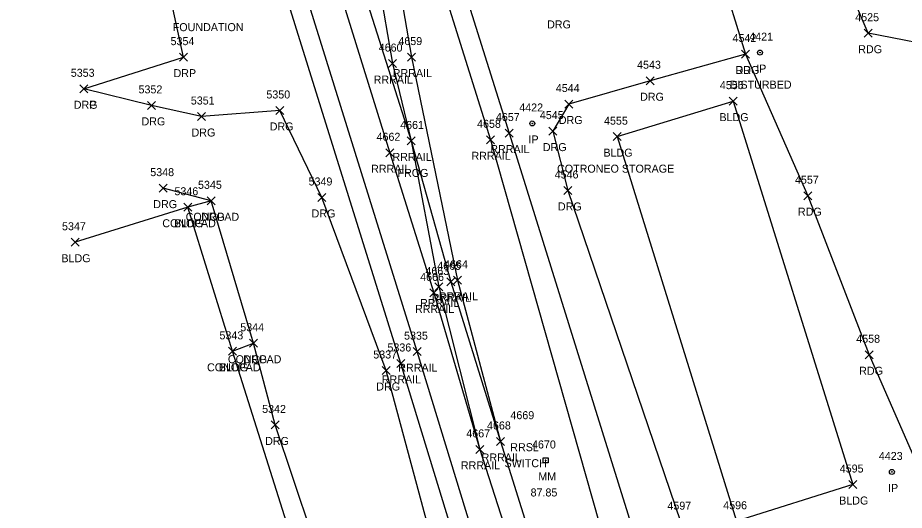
# Model space of a CAD drawing. Extents: x 1462668 to 1465147, y 550359 to 557351.
# Drawn here: x 1463839.2 to 1464060.8, y 554720.3 to 554843.5 of the extents above; entities that cross this region are included whole.
import ezdxf

# ---------------------------------------------------------------- set-up
doc = ezdxf.new("R2010")
doc.units = 0
for name, color, linetype in [('L_A', 7, 'Continuous'), ('L_C', 7, 'Continuous'), ('L_I', 7, 'Continuous'), ('L_TIC', 7, 'Continuous'), ('LBC', 7, 'Continuous'), ('LS', 7, 'Continuous'), ('M_A', 7, 'Continuous'), ('M_C', 7, 'Continuous'), ('M_I', 7, 'Continuous'), ('MPIR', 7, 'Continuous'), ('P_A', 7, 'Continuous'), ('P_I', 7, 'Continuous'), ('P_TIC', 7, 'Continuous'), ('PEU', 7, 'Continuous'), ('R_A', 7, 'Continuous'), ('R_C', 7, 'Continuous'), ('R_I', 7, 'Continuous'), ('R_TIC', 7, 'Continuous'), ('RDG', 7, 'Continuous'), ('RDP', 7, 'Continuous'), ('RR', 7, 'Continuous'), ('S_A', 7, 'Continuous'), ('S_C', 7, 'Continuous'), ('S_I', 7, 'Continuous'), ('SRM', 7, 'Continuous')]:
    doc.layers.add(name, color=color, linetype=linetype)

msp = doc.modelspace()

# ---------------------------------------------------------------- linework, layer by layer
at = {"layer": 'L_TIC'}
for points in [[(1464016.97, 554821.62), (1464018.97, 554823.62)], [(1464018.97, 554821.62), (1464016.97, 554823.62)], [(1463987.97, 554812.74), (1463989.97, 554814.74)], [(1463989.97, 554812.74), (1463987.97, 554814.74)], [(1463987.97, 554812.74), (1463989.97, 554814.74)], [(1463989.97, 554812.74), (1463987.97, 554814.74)], [(1463886.48, 554796.7), (1463888.48, 554798.7)], [(1463888.48, 554796.7), (1463886.48, 554798.7)], [(1463880.64, 554795.09), (1463882.64, 554797.09)], [(1463882.64, 554795.09), (1463880.64, 554797.09)], [(1463880.64, 554795.09), (1463882.64, 554797.09)], [(1463882.64, 554795.09), (1463880.64, 554797.09)], [(1463852.49, 554786.34), (1463854.49, 554788.34)], [(1463854.49, 554786.34), (1463852.49, 554788.34)], [(1463897.05, 554761.09), (1463899.05, 554763.09)], [(1463899.05, 554761.09), (1463897.05, 554763.09)], [(1463891.84, 554759.07), (1463893.84, 554761.07)], [(1463893.84, 554759.07), (1463891.84, 554761.07)], [(1463891.84, 554759.07), (1463893.84, 554761.07)], [(1463893.84, 554759.07), (1463891.84, 554761.07)], [(1464046.89, 554725.76), (1464048.89, 554727.76)], [(1464048.89, 554725.76), (1464046.89, 554727.76)]]:
    msp.add_lwpolyline(points, dxfattribs=at)
at = {"layer": 'LBC'}
for points in [[(1463988.97, 554813.74), (1464017.97, 554822.62), (1464047.89, 554726.76), (1464018.81, 554717.58)], [(1463988.97, 554813.74), (1464018.81, 554717.58)], [(1463909.56, 554605.48), (1463938.89, 554614.7), (1463926.47, 554652.84), (1463937.38, 554656.44), (1463934.15, 554666.14), (1463923.27, 554663.73), (1463892.84, 554760.07), (1463881.64, 554796.09), (1463853.49, 554787.34)]]:
    msp.add_lwpolyline(points, dxfattribs=at)
at = {"layer": 'LS'}
msp.add_lwpolyline([(1463892.84, 554760.07), (1463898.05, 554762.09), (1463887.48, 554797.7), (1463881.64, 554796.09)], dxfattribs=at)
at = {"layer": 'MPIR'}
for centre, radius in [((1464024.7, 554834.75), 0.625), ((1464024.7, 554834.75), 0.0833), ((1463967.78, 554817.04), 0.625), ((1463967.78, 554817.04), 0.0833), ((1464057.66, 554729.91), 0.625), ((1464057.66, 554729.91), 0.0833)]:
    msp.add_circle(centre, radius, dxfattribs=at)
at = {"layer": 'P_TIC'}
for points in [[(1464050.76, 554838.6), (1464052.76, 554840.6)], [(1464052.76, 554838.6), (1464050.76, 554840.6)], [(1464020.09, 554833.4), (1464022.09, 554835.4)], [(1464022.09, 554833.4), (1464020.09, 554835.4)], [(1464035.69, 554797.98), (1464037.69, 554799.98)], [(1464037.69, 554797.98), (1464035.69, 554799.98)], [(1464051.01, 554758.21), (1464053.01, 554760.21)], [(1464053.01, 554758.21), (1464051.01, 554760.21)]]:
    msp.add_lwpolyline(points, dxfattribs=at)
at = {"layer": 'PEU'}
for points in [[(1463977.02, 555121.98), (1463973.09, 555118.65), (1463958.14, 555097.99), (1463952.41, 555076.59), (1463958.37, 555037.25), (1463974.3, 554985.88), (1463991.77, 554931.62), (1464003.96, 554890.94), (1464011.44, 554869.69), (1464014.63, 554855.08), (1464021.09, 554834.4), (1464036.69, 554798.98), (1464052.01, 554759.21), (1464073.2, 554710.63), (1464082.37, 554701.78), (1464089.9, 554691.06)], [(1464156.03, 554867.64), (1464136.72, 554860.51), (1464131.94, 554858.78), (1464098.32, 554844.67), (1464093.87, 554842.43), (1464079, 554837.21), (1464077.71, 554836.71), (1464074.3, 554835.57), (1464073.13, 554835.41), (1464051.76, 554839.6), (1464038.73, 554870.13), (1464020.84, 554921.35), (1464006, 554968.14), (1463988.09, 555023.99)]]:
    msp.add_lwpolyline(points, dxfattribs=at)
at = {"layer": 'R_TIC'}
for points in [[(1463879.62, 554832.62), (1463881.62, 554834.62)], [(1463881.62, 554832.62), (1463879.62, 554834.62)], [(1463936.62, 554832.64), (1463938.62, 554834.64)], [(1463938.62, 554832.64), (1463936.62, 554834.64)], [(1464020.09, 554833.4), (1464022.09, 554835.4)], [(1464022.09, 554833.4), (1464020.09, 554835.4)], [(1463931.83, 554831.01), (1463933.83, 554833.01)], [(1463933.83, 554831.01), (1463931.83, 554833.01)], [(1463996.23, 554826.72), (1463998.23, 554828.72)], [(1463998.23, 554826.72), (1463996.23, 554828.72)], [(1463854.68, 554824.71), (1463856.68, 554826.71)], [(1463856.68, 554824.71), (1463854.68, 554826.71)], [(1463854.68, 554824.71), (1463856.68, 554826.71)], [(1463856.68, 554824.71), (1463854.68, 554826.71)], [(1463975.92, 554820.9), (1463977.92, 554822.9)], [(1463977.92, 554820.9), (1463975.92, 554822.9)], [(1463871.61, 554820.56), (1463873.61, 554822.56)], [(1463873.61, 554820.56), (1463871.61, 554822.56)], [(1463903.66, 554819.29), (1463905.66, 554821.29)], [(1463905.66, 554819.29), (1463903.66, 554821.29)], [(1463884.12, 554817.78), (1463886.12, 554819.78)], [(1463886.12, 554817.78), (1463884.12, 554819.78)], [(1463971.93, 554814.13), (1463973.93, 554816.13)], [(1463973.93, 554814.13), (1463971.93, 554816.13)], [(1463956.29, 554811.95), (1463958.29, 554813.95)], [(1463958.29, 554811.95), (1463956.29, 554813.95)], [(1463960.99, 554813.64), (1463962.99, 554815.64)], [(1463962.99, 554813.64), (1463960.99, 554815.64)], [(1463936.54, 554811.67), (1463938.54, 554813.67)], [(1463938.54, 554811.67), (1463936.54, 554813.67)], [(1463936.54, 554811.67), (1463938.54, 554813.67)], [(1463938.54, 554811.67), (1463936.54, 554813.67)], [(1463931.2, 554808.71), (1463933.2, 554810.71)], [(1463933.2, 554808.71), (1463931.2, 554810.71)], [(1463874.55, 554799.87), (1463876.55, 554801.87)], [(1463876.55, 554799.87), (1463874.55, 554801.87)], [(1463975.69, 554799.29), (1463977.69, 554801.29)], [(1463977.69, 554799.29), (1463975.69, 554801.29)], [(1463886.48, 554796.7), (1463888.48, 554798.7)], [(1463888.48, 554796.7), (1463886.48, 554798.7)], [(1463914.13, 554797.54), (1463916.13, 554799.54)], [(1463916.13, 554797.54), (1463914.13, 554799.54)], [(1463946.38, 554776.45), (1463948.38, 554778.45)], [(1463948.38, 554776.45), (1463946.38, 554778.45)], [(1463948.09, 554776.85), (1463950.09, 554778.85)], [(1463950.09, 554776.85), (1463948.09, 554778.85)], [(1463943.43, 554775.16), (1463945.43, 554777.16)], [(1463945.43, 554775.16), (1463943.43, 554777.16)], [(1463942.16, 554773.67), (1463944.16, 554775.67)], [(1463944.16, 554773.67), (1463942.16, 554775.67)], [(1463897.05, 554761.09), (1463899.05, 554763.09)], [(1463899.05, 554761.09), (1463897.05, 554763.09)], [(1463937.98, 554758.99), (1463939.98, 554760.99)], [(1463939.98, 554758.99), (1463937.98, 554760.99)], [(1463930.29, 554754.27), (1463932.29, 554756.27)], [(1463932.29, 554754.27), (1463930.29, 554756.27)], [(1463933.88, 554756.03), (1463935.88, 554758.03)], [(1463935.88, 554756.03), (1463933.88, 554758.03)], [(1463902.51, 554740.66), (1463904.51, 554742.66)], [(1463904.51, 554740.66), (1463902.51, 554742.66)], [(1463958.81, 554736.53), (1463960.81, 554738.53)], [(1463960.81, 554736.53), (1463958.81, 554738.53)], [(1463958.81, 554736.53), (1463960.81, 554738.53)], [(1463960.81, 554736.53), (1463958.81, 554738.53)], [(1463953.64, 554734.56), (1463955.64, 554736.56)], [(1463955.64, 554734.56), (1463953.64, 554736.56)], [(1463953.64, 554734.56), (1463955.64, 554736.56)], [(1463955.64, 554734.56), (1463953.64, 554736.56)]]:
    msp.add_lwpolyline(points, dxfattribs=at)
at = {"layer": 'RDG'}
for points in [[(1464021.09, 554834.4), (1463997.23, 554827.72), (1463976.92, 554821.9), (1463972.93, 554815.13), (1463976.69, 554800.29), (1464004.81, 554717.48), (1464012.61, 554707.01), (1464029.31, 554705.94), (1464053.87, 554710.89), (1464073.2, 554710.63)], [(1463924.48, 554578.8), (1463941.43, 554584.58), (1463953.27, 554594.47), (1463959.6, 554609.04), (1463962.83, 554628.71), (1463960.04, 554643.77), (1463952.81, 554675.02), (1463931.29, 554755.27), (1463915.13, 554798.54), (1463904.66, 554820.29), (1463885.12, 554818.78), (1463872.61, 554821.56), (1463855.68, 554825.71)], [(1463887.48, 554797.7), (1463875.55, 554800.87)], [(1463912.27, 554598.66), (1463921.8, 554601.26), (1463933.52, 554604.97), (1463938.91, 554608.61), (1463944.71, 554613.81), (1463948.27, 554622.05), (1463944.46, 554657.93), (1463939.89, 554672.24), (1463933.54, 554690.07), (1463933.62, 554690.25), (1463917.26, 554700.71), (1463903.51, 554741.66), (1463898.05, 554762.09)]]:
    msp.add_lwpolyline(points, dxfattribs=at)
at = {"layer": 'RDP'}
msp.add_lwpolyline([(1463855.68, 554825.71), (1463880.62, 554833.62), (1463876.54, 554852.49), (1463867.49, 554881.87), (1463865.44, 554889)], dxfattribs=at)
at = {"layer": 'RR'}
for points in [[(1464068.04, 554374.98), (1464055.46, 554404.32), (1464039.01, 554443.8), (1464024.09, 554484.31), (1464013.79, 554515.47), (1464000.85, 554558.32), (1464006.38, 554539.99), (1463979.74, 554627.83), (1463964.61, 554676.43), (1463938.98, 554759.99), (1463909.59, 554854.5), (1463881.48, 554944.94), (1463834.38, 555091.6), (1463798.97, 555209.76), (1463789, 555236.67), (1463775.2, 555267.76), (1463763.71, 555290.58), (1463750.83, 555310.72), (1463723.18, 555347), (1463703.12, 555368.52), (1463694.48, 555375.82), (1463665.3, 555397.88), (1463641.61, 555412.58), (1463616.53, 555425.74)], [(1464091.14, 554300.98), (1464077.98, 554337.39), (1464063.58, 554373.28), (1464050.89, 554402.42), (1464034.06, 554442.51), (1464019.33, 554482.64), (1464008.95, 554512.85), (1463996.09, 554556.87), (1464001.62, 554538.85), (1463975.43, 554626.3), (1463959.93, 554675.29), (1463934.88, 554757.03), (1463905.24, 554852.22), (1463876.84, 554943.34), (1463831.06, 555090.47)], [(1463877.95, 555082.45), (1463907.74, 554987.88), (1463915.54, 554958.63), (1463922.8, 554926.79), (1463930.9, 554872.35), (1463937.62, 554833.64), (1463949.09, 554777.85), (1463959.81, 554737.53)], [(1463873.04, 555081.28), (1463903.09, 554986.35), (1463910.88, 554957.28), (1463917.06, 554925.91), (1463926.01, 554871.79), (1463932.83, 554832.01), (1463937.54, 554812.67), (1463944.43, 554776.16), (1463954.64, 554735.56)], [(1463854.77, 555075.73), (1463884.96, 554978.2), (1463937.54, 554812.67), (1463947.38, 554777.45), (1463959.81, 554737.53), (1463994.67, 554626.25), (1464020.78, 554543.28), (1464046.58, 554460.26), (1464067.16, 554394.26), (1464095.98, 554302.5), (1464068.04, 554374.98), (1464107.64, 554269.76), (1464129.09, 554195.5), (1464144.12, 554146.47)], [(1463850.06, 555074.38), (1463880.04, 554977.58), (1463932.2, 554809.71), (1463943.16, 554774.67), (1463954.64, 554735.56), (1463990.29, 554624.49), (1464015.99, 554541.81), (1464042.1, 554458.26), (1464062.32, 554393.19), (1464091.14, 554300.98), (1464102.17, 554266.37), (1464124.36, 554193.97), (1464139.43, 554145.85)], [(1463907.74, 554987.88), (1463916.87, 554959.05), (1463926.58, 554927.77), (1463943.02, 554875.13), (1463961.99, 554814.64), (1463993.64, 554713.03), (1464017.99, 554636.01), (1464045.84, 554548.28), (1464070.42, 554471.08), (1464074.34, 554457.52), (1464082.47, 554428.02), (1464088.66, 554402.47), (1464094.98, 554367.85), (1464100.46, 554330.35), (1464105.16, 554300.33), (1464110.91, 554269.75), (1464118.42, 554235.72), (1464129.09, 554195.5)], [(1463903.09, 554986.35), (1463911.93, 554957.64), (1463922.8, 554926.79), (1463938.27, 554873.85), (1463957.29, 554812.95), (1463986.25, 554711.06), (1464013.59, 554633.72), (1464039.5, 554552.56), (1464065.49, 554469.18), (1464069.78, 554456.42), (1464077.64, 554426.54), (1464083.75, 554401.86), (1464090.16, 554367.17), (1464095.16, 554330.19), (1464100.52, 554298.4), (1464107.64, 554269.76), (1464113.53, 554234.63), (1464124.36, 554193.97)]]:
    msp.add_lwpolyline(points, dxfattribs=at)
at = {"layer": 'SRM'}
msp.add_lwpolyline([(1463970.48, 554733.4), (1463971.73, 554733.4), (1463971.73, 554732.15), (1463970.48, 554732.15)], close=True, dxfattribs=at)
msp.add_circle((1463971.1, 554732.78), 0.0833, dxfattribs=at)

# ---------------------------------------------------------------- texts
at = {"layer": 'L_A'}
for s, p in [('FOUNDATION', (1463877.91, 554840.12)), ('BLDG', (1464014.56, 554817.62)), ('BLDG', (1463985.56, 554808.74)), ('BLDG', (1463985.56, 554808.74)), ('CONCPAD', (1463881.13, 554792.7)), ('CONCPAD', (1463875.29, 554791.09)), ('BLDG', (1463878.23, 554791.09)), ('BLDG', (1463850.08, 554782.34)), ('CONCPAD', (1463891.69, 554757.09)), ('CONCPAD', (1463886.48, 554755.07)), ('BLDG', (1463889.43, 554755.07)), ('BLDG', (1464044.48, 554721.76))]:
    msp.add_text(s, height=2, dxfattribs=at).set_placement(p)
at = {"layer": 'L_C'}
msp.add_text('COTRONEO STORAGE', height=2, dxfattribs=at).set_placement((1463973.97, 554804.74))
msp.add_text('COTRONEO STORAGE', height=2, dxfattribs=at).set_placement((1463973.97, 554804.74))
at = {"layer": 'L_I'}
for s, p in [('4556', (1464014.66, 554825.62)), ('4555', (1463985.71, 554816.74)), ('4555', (1463985.71, 554816.74)), ('5345', (1463884.22, 554800.7)), ('5346', (1463878.33, 554799.09)), ('5346', (1463878.33, 554799.09)), ('5347', (1463850.23, 554790.34)), ('5343', (1463889.58, 554763.07)), ('5343', (1463889.58, 554763.07)), ('5344', (1463894.79, 554765.09)), ('4595', (1464044.63, 554729.76)), ('4596', (1464015.5, 554720.58)), ('4596', (1464015.5, 554720.58))]:
    msp.add_text(s, height=2, dxfattribs=at).set_placement(p)
at = {"layer": 'M_A'}
for p in [(1464023.75, 554829.75), (1463966.83, 554812.04), (1464056.7, 554724.91)]:
    msp.add_text('IP', height=2, dxfattribs=at).set_placement(p)
at = {"layer": 'M_C'}
msp.add_text('DISTURBED', height=2, dxfattribs=at).set_placement((1464017.14, 554825.75))
at = {"layer": 'M_I'}
for s, p in [('4421', (1464022.01, 554837.75)), ('4422', (1463964.52, 554820.04)), ('4423', (1464054.4, 554732.91))]:
    msp.add_text(s, height=2, dxfattribs=at).set_placement(p)
at = {"layer": 'P_A'}
for p in [(1464049.25, 554834.6), (1464018.58, 554829.4), (1464034.18, 554793.98), (1464049.49, 554754.21)]:
    msp.add_text('RDG', height=2, dxfattribs=at).set_placement(p)
at = {"layer": 'P_I'}
for s, p in [('4525', (1464048.5, 554842.6)), ('4542', (1464017.83, 554837.4)), ('4557', (1464033.44, 554801.98)), ('4558', (1464048.75, 554762.21))]:
    msp.add_text(s, height=2, dxfattribs=at).set_placement(p)
at = {"layer": 'R_A'}
for s, p in [('DRG', (1463971.48, 554840.81)), ('DRP', (1463878.1, 554828.62)), ('RRRAIL', (1463932.91, 554828.64)), ('DRG', (1464018.58, 554829.4)), ('RRRAIL', (1463928.12, 554827.01)), ('DRG', (1463853.17, 554820.71)), ('DRP', (1463853.17, 554820.71)), ('DRG', (1463994.72, 554822.72)), ('DRG', (1463870.1, 554816.56)), ('DRG', (1463974.41, 554816.9)), ('DRG', (1463902.15, 554815.29)), ('DRG', (1463882.6, 554813.78)), ('RRRAIL', (1463957.28, 554809.64)), ('DRG', (1463970.42, 554810.13)), ('RRRAIL', (1463932.83, 554807.67)), ('RRRAIL', (1463932.83, 554807.67)), ('RRRAIL', (1463952.58, 554807.95)), ('RRRAIL', (1463927.49, 554804.71)), ('DRG', (1463873.04, 554795.87)), ('DRG', (1463974.18, 554795.29)), ('DRG', (1463884.97, 554792.7)), ('DRG', (1463912.61, 554793.54)), ('RRRAIL', (1463942.67, 554772.45)), ('RRRAIL', (1463944.38, 554772.85)), ('RRRAIL', (1463939.72, 554771.16)), ('RRRAIL', (1463938.45, 554769.67)), ('DRG', (1463895.53, 554757.09)), ('RRRAIL', (1463934.27, 554754.99)), ('RRRAIL', (1463930.17, 554752.03)), ('DRG', (1463928.78, 554750.27)), ('DRG', (1463901, 554736.66)), ('RRSL', (1463962.27, 554735.1)), ('RRRAIL', (1463955.11, 554732.53)), ('RRRAIL', (1463955.11, 554732.53)), ('RRRAIL', (1463949.93, 554730.56)), ('RRRAIL', (1463949.93, 554730.56))]:
    msp.add_text(s, height=2, dxfattribs=at).set_placement(p)
at = {"layer": 'R_C'}
for s, p in [('FROG', (1463934.09, 554803.67)), ('FROG', (1463934.09, 554803.67)), ('SWITCH', (1463960.84, 554731.1))]:
    msp.add_text(s, height=2, dxfattribs=at).set_placement(p)
at = {"layer": 'R_I'}
for s, p in [('5354', (1463877.36, 554836.62)), ('4659', (1463934.3, 554836.64)), ('4542', (1464017.83, 554837.4)), ('4660', (1463929.39, 554835.01)), ('4543', (1463993.97, 554830.72)), ('5353', (1463852.42, 554828.71)), ('5353', (1463852.42, 554828.71)), ('5352', (1463869.35, 554824.56)), ('5350', (1463901.31, 554823.29)), ('4544', (1463973.66, 554824.9)), ('5351', (1463882.42, 554821.78)), ('4657', (1463958.68, 554817.64)), ('4545', (1463969.67, 554818.13)), ('4661', (1463934.75, 554815.67)), ('4661', (1463934.75, 554815.67)), ('4658', (1463953.98, 554815.95)), ('4662', (1463928.85, 554812.71)), ('5348', (1463872.29, 554803.87)), ('4546', (1463973.37, 554803.29)), ('5345', (1463884.22, 554800.7)), ('5349', (1463911.86, 554801.54)), ('4664', (1463945.74, 554780.85)), ('4663', (1463941.07, 554779.16)), ('4665', (1463944.02, 554780.45)), ('4666', (1463939.75, 554777.67)), ('5344', (1463894.79, 554765.09)), ('5335', (1463935.72, 554762.99)), ('5336', (1463931.57, 554760.03)), ('5337', (1463928.03, 554758.27)), ('5342', (1463900.25, 554744.66)), ('4669', (1463962.31, 554743.1)), ('4668', (1463956.46, 554740.53)), ('4668', (1463956.46, 554740.53)), ('4667', (1463951.28, 554738.56)), ('4667', (1463951.28, 554738.56)), ('4597', (1464001.55, 554720.48))]:
    msp.add_text(s, height=2, dxfattribs=at).set_placement(p)
at = {"layer": 'S_A'}
msp.add_text('MM', height=2, dxfattribs=at).set_placement((1463969.29, 554727.78))
at = {"layer": 'S_C'}
msp.add_text('87.85', height=2, dxfattribs=at).set_placement((1463967.35, 554723.78))
at = {"layer": 'S_I'}
msp.add_text('4670', height=2, dxfattribs=at).set_placement((1463967.71, 554735.78))

doc.saveas('drawing.dxf')
